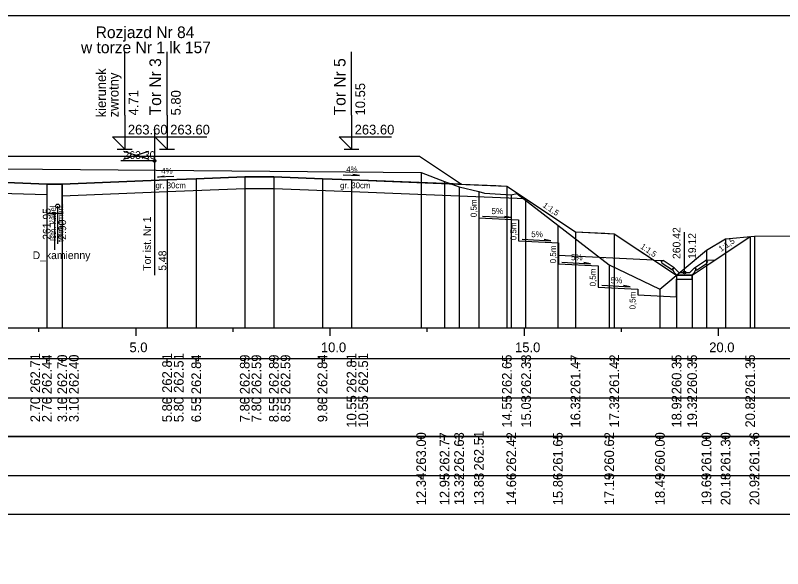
# Model space of a CAD drawing. Extents: x 6516023 to 6560129, y 5513077 to 5529206.
# Drawn here: x 6519784.61 to 6519804.36, y 5514498.91 to 5514513.16 of the extents above; entities that cross this region are included whole.
import ezdxf

# ---------------------------------------------------------------- set-up
doc = ezdxf.new("R2010")
doc.units = 0
for name, color, linetype in [('IR_default', 7, 'Continuous'), ('TOR_PRZEK_P-kable', 7, 'Continuous'), ('TOR_PRZEK_P-komponent', 7, 'Continuous'), ('TOR_PRZEK_P-odwodnienie', 7, 'Continuous'), ('TOR_PRZEK_P-opisy', 7, 'Continuous'), ('TOR_PRZEK_P-schodkowanie+wymiana', 7, 'Continuous'), ('TOR_PRZEK_P-tabelka istniejace', 7, 'Continuous'), ('TOR_PRZEK_P-tabelka projektowane', 7, 'Continuous'), ('TOR_PRZEK_P-teren istniejacy', 7, 'Continuous'), ('TOR_PRZEK_P-tory istniejace', 7, 'Continuous'), ('TOR_PRZEK_P-tory projektowane', 7, 'Continuous'), ('TOR_PRZEK_P-uklad odniesienia', 7, 'Continuous'), ('TOR_PRZEK_P-warstwa ochronna I', 7, 'Continuous'), ('TOR_PRZEK_P-warstwa ochronna II', 7, 'Continuous'), ('TOR_PS_T-skarpy projektowane', 7, 'Continuous'), ('TOR_RAMKI-ramka+tabelka 1', 7, 'Continuous')]:
    doc.layers.add(name, color=color, linetype=linetype)

msp = doc.modelspace()

# ---------------------------------------------------------------- linework, layer by layer
at = {"layer": 'IR_default'}
msp.add_lwpolyline([(6519784.463, 5514509.528), (6519786.2, 5514509.528), (6519786.763, 5514509.528), (6519789.407, 5514509.528), (6519790.263, 5514509.528), (6519790.569, 5514509.528), (6519791.513, 5514509.528), (6519792.369, 5514509.528), (6519795.013, 5514509.528), (6519795.833, 5514508.982), (6519796.098, 5514508.805), (6519796.978, 5514508.77), (6519797.263, 5514508.758), (6519797.42, 5514508.653), (6519797.905, 5514508.33), (6519798.722, 5514507.786), (6519799.029, 5514507.581), (6519799.784, 5514507.543), (6519800.029, 5514507.531), (6519801.241, 5514506.723), (6519801.634, 5514506.461), (6519801.936, 5514506.461), (6519802.034, 5514506.461), (6519802.476, 5514506.755), (6519802.619, 5514506.851), (6519802.823, 5514506.987), (6519803.529, 5514507.458)], dxfattribs=at)
at = {"layer": 'TOR_PRZEK_P-kable'}
msp.add_line((6519785.695, 5514508.243), (6519785.695, 5514507.269), dxfattribs=at)
msp.add_circle((6519785.695, 5514508.243), 0.05, dxfattribs=at)
at = {"layer": 'TOR_PRZEK_P-komponent'}
msp.add_lwpolyline([(6519776.463, 5514509.528), (6519779.963, 5514509.528), (6519780.963, 5514509.528), (6519784.463, 5514509.528), (6519786.763, 5514509.528), (6519790.263, 5514509.528), (6519791.513, 5514509.528), (6519795.013, 5514509.528), (6519796.098, 5514508.805), (6519793.263, 5514508.918), (6519792.513, 5514508.948), (6519791.263, 5514508.998), (6519790.513, 5514508.998), (6519789.263, 5514508.948), (6519788.513, 5514508.918), (6519785.813, 5514508.81), (6519785.413, 5514508.811), (6519782.713, 5514508.919), (6519781.963, 5514508.949), (6519780.518, 5514509.007), (6519778.963, 5514508.945), (6519778.213, 5514508.915), (6519775.373, 5514508.801), (6519775.373, 5514508.801)], close=True, dxfattribs=at)
at = {"layer": 'TOR_PRZEK_P-odwodnienie'}
for p, q in [((6519785.613, 5514508.058), (6519785.613, 5514507.121)), ((6519801.834, 5514506.531), (6519801.834, 5514507.575)), ((6519801.525, 5514506.59), (6519801.264, 5514506.764)), ((6519801.569, 5514506.656), (6519801.289, 5514506.843)), ((6519802.099, 5514506.656), (6519802.379, 5514506.843)), ((6519802.143, 5514506.59), (6519802.404, 5514506.764)), ((6519801.536, 5514506.607), (6519801.525, 5514506.59)), ((6519801.526, 5514506.626), (6519801.574, 5514506.65)), ((6519801.569, 5514506.656), (6519801.561, 5514506.644)), ((6519801.694, 5514506.531), (6519801.574, 5514506.65)), ((6519801.694, 5514506.531), (6519801.974, 5514506.531)), ((6519801.974, 5514506.531), (6519802.094, 5514506.65)), ((6519802.094, 5514506.65), (6519802.141, 5514506.626)), ((6519802.099, 5514506.656), (6519802.107, 5514506.644)), ((6519802.132, 5514506.607), (6519802.143, 5514506.59)), ((6519801.644, 5514506.461), (6519802.024, 5514506.461))]:
    msp.add_line(p, q, dxfattribs=at)
for points in [[(6519785.413, 5514508.811), (6519785.413, 5514508.058), (6519785.813, 5514508.058), (6519785.813, 5514508.81)], [(6519799.029, 5514507.581), (6519799.029, 5514507.581), (6519799.029, 5514507.581), (6519799.029, 5514507.58), (6519799.029, 5514507.581), (6519799.03, 5514507.58), (6519799.029, 5514507.581), (6519799.03, 5514507.581)], [(6519799.741, 5514506.906), (6519799.741, 5514506.907), (6519799.741, 5514506.906), (6519799.741, 5514506.906), (6519799.741, 5514506.906), (6519799.742, 5514506.906), (6519799.741, 5514506.906), (6519799.742, 5514506.907)], [(6519801.042, 5514506.855), (6519801.289, 5514506.843)], [(6519801.239, 5514506.817), (6519801.289, 5514506.843)], [(6519801.239, 5514506.817), (6519801.264, 5514506.764)], [(6519802.625, 5514506.855), (6519802.379, 5514506.843)], [(6519802.429, 5514506.817), (6519802.379, 5514506.843)], [(6519802.429, 5514506.817), (6519802.404, 5514506.764)], [(6519801.561, 5514506.644), (6519801.526, 5514506.625)], [(6519801.574, 5514506.531), (6519801.526, 5514506.626)], [(6519801.526, 5514506.625), (6519801.536, 5514506.607)], [(6519801.644, 5514506.461), (6519801.574, 5514506.531)], [(6519802.024, 5514506.461), (6519802.094, 5514506.531)], [(6519802.094, 5514506.531), (6519802.141, 5514506.626)], [(6519802.107, 5514506.644), (6519802.142, 5514506.625)], [(6519802.142, 5514506.625), (6519802.132, 5514506.607)], [(6519801.634, 5514506.461), (6519801.634, 5514506.461), (6519801.634, 5514506.461), (6519801.634, 5514506.46), (6519801.634, 5514506.461), (6519801.635, 5514506.46), (6519801.634, 5514506.461), (6519801.635, 5514506.461)], [(6519802.034, 5514506.461), (6519801.634, 5514506.461), (6519801.634, 5514506.361), (6519802.034, 5514506.361), (6519802.034, 5514506.461)], [(6519802.034, 5514506.461), (6519802.034, 5514506.461), (6519802.034, 5514506.461), (6519802.034, 5514506.46), (6519802.034, 5514506.461), (6519802.035, 5514506.46), (6519802.034, 5514506.461), (6519802.035, 5514506.461)]]:
    msp.add_lwpolyline(points, dxfattribs=at)
for centre, radius in [((6519785.613, 5514508.058), 0.03), ((6519801.834, 5514506.531), 0.035)]:
    msp.add_circle(centre, radius, dxfattribs=at)
at = {"layer": 'TOR_PRZEK_P-opisy'}
for points in [[(6519788.686, 5514509.01), (6519788.268, 5514508.991), (6519788.436, 5514509.02)], [(6519793.047, 5514509.049), (6519793.464, 5514509.029), (6519793.297, 5514509.058)]]:
    msp.add_lwpolyline(points, dxfattribs=at)
at = {"layer": 'TOR_PRZEK_P-schodkowanie+wymiana'}
for p, q in [((6519796.543, 5514508.485), (6519796.543, 5514507.941)), ((6519796.543, 5514507.941), (6519797.566, 5514507.89)), ((6519797.566, 5514507.89), (6519797.566, 5514507.347)), ((6519797.566, 5514507.347), (6519798.589, 5514507.296)), ((6519798.589, 5514507.296), (6519798.589, 5514506.753)), ((6519801.043, 5514506.855), (6519798.589, 5514506.967)), ((6519798.589, 5514506.753), (6519799.612, 5514506.702)), ((6519799.612, 5514506.702), (6519799.612, 5514506.159)), ((6519799.612, 5514506.159), (6519800.634, 5514506.108)), ((6519800.634, 5514506.108), (6519800.634, 5514505.955))]:
    msp.add_line(p, q, dxfattribs=at)
msp.add_lwpolyline([(6519800.634, 5514505.955), (6519801.634, 5514505.905), (6519801.634, 5514506.361)], dxfattribs=at)
at = {"layer": 'TOR_PRZEK_P-tabelka istniejace'}
for p, q in [((6519795.055, 5514502.206), (6519795.055, 5514502.306)), ((6519795.658, 5514502.206), (6519795.658, 5514502.306)), ((6519796.032, 5514502.206), (6519796.032, 5514502.306)), ((6519796.543, 5514502.206), (6519796.543, 5514502.306)), ((6519797.377, 5514502.206), (6519797.377, 5514502.306)), ((6519798.576, 5514502.206), (6519798.576, 5514502.306)), ((6519799.899, 5514502.206), (6519799.899, 5514502.306)), ((6519801.205, 5514502.206), (6519801.205, 5514502.306)), ((6519802.401, 5514502.206), (6519802.401, 5514502.306)), ((6519802.896, 5514502.206), (6519802.896, 5514502.306)), ((6519803.637, 5514502.206), (6519803.637, 5514502.306)), ((6519731.663, 5514501.306), (6519825.463, 5514501.306)), ((6519795.055, 5514501.206), (6519795.055, 5514501.306)), ((6519795.658, 5514501.206), (6519795.658, 5514501.306)), ((6519796.032, 5514501.206), (6519796.032, 5514501.306)), ((6519796.543, 5514501.206), (6519796.543, 5514501.306)), ((6519797.377, 5514501.206), (6519797.377, 5514501.306)), ((6519798.576, 5514501.206), (6519798.576, 5514501.306)), ((6519799.899, 5514501.206), (6519799.899, 5514501.306)), ((6519801.205, 5514501.206), (6519801.205, 5514501.306)), ((6519802.401, 5514501.206), (6519802.401, 5514501.306)), ((6519802.896, 5514501.206), (6519802.896, 5514501.306)), ((6519803.637, 5514501.206), (6519803.637, 5514501.306))]:
    msp.add_line(p, q, dxfattribs=at)
for points in [[(6519795.055, 5514509.106), (6519795.055, 5514505.306), (6519795.055, 5514505.176), (6519795.055, 5514505.106)], [(6519795.658, 5514508.881), (6519795.658, 5514505.306), (6519795.658, 5514505.176), (6519795.658, 5514505.106)], [(6519796.032, 5514508.736), (6519796.032, 5514505.306), (6519796.032, 5514505.176), (6519796.032, 5514505.106)], [(6519796.543, 5514508.618), (6519796.543, 5514505.306), (6519796.543, 5514505.176), (6519796.543, 5514505.106)], [(6519797.377, 5514508.53), (6519797.377, 5514505.306), (6519797.377, 5514505.176), (6519797.377, 5514505.106)], [(6519798.576, 5514507.754), (6519798.576, 5514505.306), (6519798.576, 5514505.176), (6519798.576, 5514505.106)], [(6519802.896, 5514507.402), (6519802.896, 5514505.306), (6519802.896, 5514505.176), (6519802.896, 5514505.106)], [(6519803.637, 5514507.467), (6519803.637, 5514505.306), (6519803.637, 5514505.176), (6519803.637, 5514505.106)], [(6519802.401, 5514507.109), (6519802.401, 5514505.306), (6519802.401, 5514505.176), (6519802.401, 5514505.106)], [(6519799.899, 5514506.731), (6519799.899, 5514505.306), (6519799.899, 5514505.176), (6519799.899, 5514505.106)], [(6519801.205, 5514506.104), (6519801.205, 5514505.306), (6519801.205, 5514505.176), (6519801.205, 5514505.106)]]:
    msp.add_lwpolyline(points, dxfattribs=at)
msp.add_lwpolyline([(6519731.663, 5514502.306), (6519731.663, 5514500.306), (6519825.463, 5514500.306), (6519825.463, 5514502.306)], close=True, dxfattribs=at)
at = {"layer": 'TOR_PRZEK_P-tabelka projektowane'}
for p, q in [((6519785.413, 5514504.206), (6519785.413, 5514504.306)), ((6519785.413, 5514504.206), (6519785.413, 5514504.306)), ((6519785.813, 5514504.206), (6519785.813, 5514504.306)), ((6519785.813, 5514504.206), (6519785.813, 5514504.306)), ((6519788.513, 5514504.206), (6519788.513, 5514504.306)), ((6519788.513, 5514504.206), (6519788.513, 5514504.306)), ((6519789.263, 5514504.206), (6519789.263, 5514504.306)), ((6519790.513, 5514504.206), (6519790.513, 5514504.306)), ((6519790.513, 5514504.206), (6519790.513, 5514504.306)), ((6519791.263, 5514504.206), (6519791.263, 5514504.306)), ((6519791.263, 5514504.206), (6519791.263, 5514504.306)), ((6519792.513, 5514504.206), (6519792.513, 5514504.306)), ((6519793.263, 5514504.206), (6519793.263, 5514504.306)), ((6519793.263, 5514504.206), (6519793.263, 5514504.306)), ((6519797.263, 5514504.206), (6519797.263, 5514504.306)), ((6519797.746, 5514504.206), (6519797.746, 5514504.306)), ((6519799.029, 5514504.206), (6519799.029, 5514504.306)), ((6519800.029, 5514504.206), (6519800.029, 5514504.306)), ((6519801.634, 5514504.206), (6519801.634, 5514504.306)), ((6519802.034, 5514504.206), (6519802.034, 5514504.306)), ((6519803.529, 5514504.206), (6519803.529, 5514504.306)), ((6519731.663, 5514503.306), (6519825.463, 5514503.306)), ((6519785.413, 5514503.206), (6519785.413, 5514503.306)), ((6519785.413, 5514503.206), (6519785.413, 5514503.306)), ((6519785.813, 5514503.206), (6519785.813, 5514503.306)), ((6519785.813, 5514503.206), (6519785.813, 5514503.306)), ((6519788.513, 5514503.206), (6519788.513, 5514503.306)), ((6519788.513, 5514503.206), (6519788.513, 5514503.306)), ((6519789.263, 5514503.206), (6519789.263, 5514503.306)), ((6519790.513, 5514503.206), (6519790.513, 5514503.306)), ((6519790.513, 5514503.206), (6519790.513, 5514503.306)), ((6519791.263, 5514503.206), (6519791.263, 5514503.306)), ((6519791.263, 5514503.206), (6519791.263, 5514503.306)), ((6519792.513, 5514503.206), (6519792.513, 5514503.306)), ((6519793.263, 5514503.206), (6519793.263, 5514503.306)), ((6519793.263, 5514503.206), (6519793.263, 5514503.306)), ((6519797.263, 5514503.206), (6519797.263, 5514503.306)), ((6519797.746, 5514503.206), (6519797.746, 5514503.306)), ((6519799.029, 5514503.206), (6519799.029, 5514503.306)), ((6519800.029, 5514503.206), (6519800.029, 5514503.306)), ((6519801.634, 5514503.206), (6519801.634, 5514503.306)), ((6519802.034, 5514503.206), (6519802.034, 5514503.306)), ((6519803.529, 5514503.206), (6519803.529, 5514503.306))]:
    msp.add_line(p, q, dxfattribs=at)
for points in [[(6519788.513, 5514508.918), (6519788.513, 5514505.306), (6519788.513, 5514505.176), (6519788.513, 5514505.106)], [(6519789.263, 5514508.948), (6519789.263, 5514505.306), (6519789.263, 5514505.176), (6519789.263, 5514505.106)], [(6519790.513, 5514508.998), (6519790.513, 5514505.306), (6519790.513, 5514505.176), (6519790.513, 5514505.106)], [(6519791.263, 5514508.998), (6519791.263, 5514505.306), (6519791.263, 5514505.176), (6519791.263, 5514505.106)], [(6519792.513, 5514508.948), (6519792.513, 5514505.306), (6519792.513, 5514505.176), (6519792.513, 5514505.106)], [(6519793.263, 5514508.918), (6519793.263, 5514505.306), (6519793.263, 5514505.176), (6519793.263, 5514505.106)], [(6519785.413, 5514508.811), (6519785.413, 5514505.306), (6519785.413, 5514505.176), (6519785.413, 5514505.106)], [(6519785.813, 5514508.81), (6519785.813, 5514505.306), (6519785.813, 5514505.176), (6519785.813, 5514505.106)], [(6519790.513, 5514508.698), (6519790.513, 5514505.306), (6519790.513, 5514505.176), (6519790.513, 5514505.106)], [(6519791.263, 5514508.698), (6519791.263, 5514505.306), (6519791.263, 5514505.176), (6519791.263, 5514505.106)], [(6519797.263, 5514508.758), (6519797.263, 5514505.306), (6519797.263, 5514505.176), (6519797.263, 5514505.106)], [(6519785.413, 5514508.542), (6519785.413, 5514505.306), (6519785.413, 5514505.176), (6519785.413, 5514505.106)], [(6519785.813, 5514508.51), (6519785.813, 5514505.306), (6519785.813, 5514505.176), (6519785.813, 5514505.106)], [(6519788.513, 5514508.618), (6519788.513, 5514505.306), (6519788.513, 5514505.176), (6519788.513, 5514505.106)], [(6519793.263, 5514508.616), (6519793.263, 5514505.306), (6519793.263, 5514505.176), (6519793.263, 5514505.106)], [(6519797.746, 5514508.436), (6519797.746, 5514505.306), (6519797.746, 5514505.176), (6519797.746, 5514505.106)], [(6519799.029, 5514507.581), (6519799.029, 5514505.306), (6519799.029, 5514505.176), (6519799.029, 5514505.106)], [(6519800.029, 5514507.531), (6519800.029, 5514505.306), (6519800.029, 5514505.176), (6519800.029, 5514505.106)], [(6519803.529, 5514507.458), (6519803.529, 5514505.306), (6519803.529, 5514505.176), (6519803.529, 5514505.106)], [(6519801.634, 5514506.461), (6519801.634, 5514505.306), (6519801.634, 5514505.176), (6519801.634, 5514505.106)], [(6519802.034, 5514506.461), (6519802.034, 5514505.306), (6519802.034, 5514505.176), (6519802.034, 5514505.106)]]:
    msp.add_lwpolyline(points, dxfattribs=at)
msp.add_lwpolyline([(6519731.663, 5514504.306), (6519731.663, 5514502.306), (6519825.463, 5514502.306), (6519825.463, 5514504.306)], close=True, dxfattribs=at)
at = {"layer": 'TOR_PRZEK_P-teren istniejacy'}
msp.add_lwpolyline([(6519765.872, 5514506.882), (6519768.015, 5514506.871), (6519768.928, 5514506.585), (6519769.574, 5514506.332), (6519773.914, 5514507.692), (6519775.092, 5514508.345), (6519777.3, 5514509.16), (6519777.51, 5514509.28), (6519780.416, 5514509.24), (6519795.055, 5514509.106), (6519795.658, 5514508.881), (6519796.032, 5514508.736), (6519796.543, 5514508.618), (6519796.688, 5514508.578), (6519797.377, 5514508.53), (6519797.519, 5514508.568), (6519798.576, 5514507.754), (6519799.899, 5514506.731), (6519801.205, 5514506.104), (6519802.401, 5514507.109), (6519802.896, 5514507.402), (6519803.637, 5514507.467), (6519805.563, 5514507.479)], dxfattribs=at)
at = {"layer": 'TOR_PRZEK_P-tory istniejace'}
for p, q in [((6519788.192, 5514510.184), (6519788.192, 5514506.463)), ((6519787.392, 5514509.455), (6519788.044, 5514509.658)), ((6519787.392, 5514509.658), (6519788.044, 5514509.455)), ((6519788.192, 5514509.408), (6519787.326, 5514509.408))]:
    msp.add_line(p, q, dxfattribs=at)
msp.add_circle((6519788.192, 5514509.408), 0.035, dxfattribs=at)
at = {"layer": 'TOR_PRZEK_P-tory projektowane'}
for p, q in [((6519787.423, 5514510.586), (6519787.423, 5514512.218)), ((6519788.513, 5514510.586), (6519788.513, 5514512.218)), ((6519793.263, 5514510.586), (6519793.263, 5514512.218)), ((6519787.423, 5514510.586), (6519787.423, 5514509.708)), ((6519788.513, 5514510.586), (6519788.513, 5514509.708)), ((6519793.263, 5514510.586), (6519793.263, 5514509.708)), ((6519787.423, 5514509.708), (6519787.104, 5514510.027)), ((6519787.104, 5514510.027), (6519788.448, 5514510.027)), ((6519788.513, 5514509.708), (6519788.194, 5514510.027)), ((6519788.194, 5514510.027), (6519789.538, 5514510.027)), ((6519793.263, 5514509.708), (6519792.944, 5514510.027)), ((6519792.944, 5514510.027), (6519794.288, 5514510.027)), ((6519787.231, 5514509.708), (6519787.615, 5514509.708)), ((6519788.321, 5514509.708), (6519788.705, 5514509.708)), ((6519793.071, 5514509.708), (6519793.455, 5514509.708))]:
    msp.add_line(p, q, dxfattribs=at)
at = {"layer": 'TOR_PRZEK_P-uklad odniesienia'}
for p, q in [((6519735.463, 5514505.106), (6519825.463, 5514505.106)), ((6519785.213, 5514505.006), (6519785.213, 5514505.106)), ((6519787.713, 5514504.906), (6519787.713, 5514505.106)), ((6519790.213, 5514505.006), (6519790.213, 5514505.106)), ((6519792.713, 5514504.906), (6519792.713, 5514505.106)), ((6519795.213, 5514505.006), (6519795.213, 5514505.106)), ((6519797.713, 5514504.906), (6519797.713, 5514505.106)), ((6519800.213, 5514505.006), (6519800.213, 5514505.106)), ((6519802.713, 5514504.906), (6519802.713, 5514505.106))]:
    msp.add_line(p, q, dxfattribs=at)
at = {"layer": 'TOR_PRZEK_P-warstwa ochronna I'}
for points in [[(6519773.561, 5514508.429), (6519778.213, 5514508.615), (6519780.518, 5514508.707), (6519782.713, 5514508.619), (6519785.413, 5514508.542)], [(6519785.813, 5514508.51), (6519788.513, 5514508.618), (6519790.513, 5514508.698), (6519791.263, 5514508.698), (6519793.263, 5514508.616), (6519797.746, 5514508.436)]]:
    msp.add_lwpolyline(points, dxfattribs=at)
at = {"layer": 'TOR_PRZEK_P-warstwa ochronna II'}
msp.add_lwpolyline([(6519782.713, 5514508.919), (6519785.413, 5514508.811), (6519785.813, 5514508.81), (6519788.513, 5514508.918), (6519789.263, 5514508.948), (6519790.513, 5514508.998), (6519791.263, 5514508.998), (6519792.513, 5514508.948), (6519793.263, 5514508.918), (6519797.263, 5514508.758), (6519799.029, 5514507.581), (6519800.029, 5514507.531), (6519801.634, 5514506.461), (6519802.034, 5514506.461), (6519803.529, 5514507.458)], dxfattribs=at)
at = {"layer": 'TOR_PS_T-skarpy projektowane'}
for points in [[(6519796.636, 5514507.986), (6519797.371, 5514507.946), (6519797.199, 5514507.977)], [(6519797.659, 5514507.392), (6519798.394, 5514507.352), (6519798.221, 5514507.383)], [(6519798.682, 5514506.798), (6519799.417, 5514506.758), (6519799.244, 5514506.789)], [(6519799.705, 5514506.203), (6519800.44, 5514506.164), (6519800.267, 5514506.195)]]:
    msp.add_lwpolyline(points, dxfattribs=at)
at = {"layer": 'TOR_RAMKI-ramka+tabelka 1'}
msp.add_lwpolyline([(6519632.013, 5514513.156), (6519879.513, 5514513.156), (6519879.513, 5514484.656), (6519632.013, 5514484.656)], close=True, dxfattribs=at)

# ---------------------------------------------------------------- texts
at = {"layer": 'TOR_PRZEK_P-kable'}
for s, height, p in [('telekomun.', 0.15, (6519785.844, 5514507.317)), ('Istn. kabel', 0.14999, (6519785.65, 5514507.345))]:
    msp.add_text(s, height=height, rotation=90.0511, dxfattribs=at).set_placement(p)
at = {"layer": 'TOR_PRZEK_P-odwodnienie'}
for s, rotation, p in [('261.95', 90, (6519785.513, 5514507.375)), ('2.90', 90, (6519785.913, 5514507.375)), ('260.42', 90, (6519801.734, 5514506.881)), ('19.12', 90, (6519802.134, 5514506.881)), ('D_kamienny', 360, (6519785.051, 5514506.878))]:
    msp.add_text(s, height=0.2, rotation=rotation, dxfattribs=at).set_placement(p)
at = {"layer": 'TOR_PRZEK_P-opisy'}
for s, rotation, p in [('4%', 359.8485, (6519793.126, 5514509.114)), ('4%', 0.1515, (6519788.363, 5514509.076)), ('1:1,5', 325.9299, (6519798.172, 5514508.232)), ('1:1,5', 34.0701, (6519802.779, 5514507.061)), ('1:1,5', 325.9299, (6519800.687, 5514507.169))]:
    msp.add_text(s, height=0.15, rotation=rotation, dxfattribs=at).set_placement(p)
at = {"layer": 'TOR_PRZEK_P-schodkowanie+wymiana'}
for p in [(6519796.485, 5514507.957), (6519797.508, 5514507.363), (6519798.531, 5514506.769), (6519799.553, 5514506.175), (6519800.576, 5514505.581)]:
    msp.add_text('0,5m', height=0.1545, rotation=90, dxfattribs=at).set_placement(p)
at = {"layer": 'TOR_PRZEK_P-tabelka istniejace'}
for s, p in [('263.00', (6519795.18, 5514501.398)), ('262.77', (6519795.783, 5514501.398)), ('262.63', (6519796.157, 5514501.398)), ('262.51', (6519796.668, 5514501.433)), ('262.42', (6519797.502, 5514501.4)), ('261.65', (6519798.701, 5514501.397)), ('260.62', (6519800.024, 5514501.4)), ('260.00', (6519801.33, 5514501.398)), ('261.00', (6519802.526, 5514501.398)), ('261.30', (6519803.021, 5514501.398)), ('261.36', (6519803.762, 5514501.398)), ('12.34', (6519795.18, 5514500.539)), ('12.95', (6519795.783, 5514500.537)), ('13.32', (6519796.157, 5514500.54)), ('13.83', (6519796.668, 5514500.538)), ('14.66', (6519797.502, 5514500.538)), ('15.86', (6519798.701, 5514500.538)), ('17.19', (6519800.024, 5514500.538)), ('18.49', (6519801.33, 5514500.538)), ('19.69', (6519802.526, 5514500.538)), ('20.18', (6519803.021, 5514500.538)), ('20.92', (6519803.762, 5514500.54))]:
    msp.add_text(s, height=0.25, rotation=90, dxfattribs=at).set_placement(p)
at = {"layer": 'TOR_PRZEK_P-tabelka projektowane'}
for s, p in [('262.71', (6519785.243, 5514503.433)), ('262.44', (6519785.543, 5514503.399)), ('262.70', (6519785.938, 5514503.398)), ('262.40', (6519786.238, 5514503.398)), ('262.81', (6519788.638, 5514503.433)), ('262.51', (6519788.938, 5514503.433)), ('262.84', (6519789.388, 5514503.399)), ('262.89', (6519790.638, 5514503.398)), ('262.59', (6519790.938, 5514503.398)), ('262.89', (6519791.388, 5514503.398)), ('262.59', (6519791.688, 5514503.398)), ('262.84', (6519792.638, 5514503.399)), ('262.81', (6519793.388, 5514503.433)), ('262.51', (6519793.688, 5514503.433)), ('262.65', (6519797.388, 5514503.397)), ('262.33', (6519797.883, 5514503.398)), ('261.47', (6519799.154, 5514503.398)), ('261.42', (6519800.154, 5514503.4)), ('260.35', (6519801.759, 5514503.397)), ('260.35', (6519802.159, 5514503.397)), ('261.35', (6519803.654, 5514503.397)), ('10.55', (6519793.388, 5514502.537)), ('10.55', (6519793.688, 5514502.537)), ('14.55', (6519797.388, 5514502.537)), ('15.03', (6519797.883, 5514502.538)), ('16.32', (6519799.154, 5514502.54)), ('17.32', (6519800.154, 5514502.54)), ('18.92', (6519801.759, 5514502.54)), ('19.32', (6519802.159, 5514502.54)), ('20.82', (6519803.654, 5514502.54)), ('2.70', (6519785.243, 5514502.678)), ('2.70', (6519785.543, 5514502.678)), ('3.10', (6519785.938, 5514502.678)), ('3.10', (6519786.238, 5514502.678)), ('5.80', (6519788.638, 5514502.678)), ('5.80', (6519788.938, 5514502.678)), ('6.55', (6519789.388, 5514502.677)), ('7.80', (6519790.638, 5514502.678)), ('7.80', (6519790.938, 5514502.678)), ('8.55', (6519791.388, 5514502.677)), ('8.55', (6519791.688, 5514502.677)), ('9.80', (6519792.638, 5514502.678))]:
    msp.add_text(s, height=0.25, rotation=90, dxfattribs=at).set_placement(p)
at = {"layer": 'TOR_PRZEK_P-tory istniejace'}
msp.add_text('263.30', height=0.2, dxfattribs=at).set_placement((6519787.392, 5514509.458))
for s, rotation, p in [('Tor ist. Nr 1', 90.0511, (6519788.098, 5514506.578)), ('5.48', 90, (6519788.492, 5514506.578))]:
    msp.add_text(s, height=0.2, rotation=rotation, dxfattribs=at).set_placement(p)
at = {"layer": 'TOR_PRZEK_P-tory projektowane'}
for s, height, rotation, p in [('Rozjazd Nr 84', 0.3, 360, (6519786.674, 5514512.57)), ('w torze Nr 1 lk 157', 0.3, 360, (6519786.296, 5514512.181)), ('Tor Nr 3', 0.3, 90, (6519788.358, 5514510.58)), ('Tor Nr 5', 0.3, 90, (6519793.108, 5514510.58)), ('kierunek', 0.25, 90, (6519786.94, 5514510.529)), ('zwrotny', 0.25, 90, (6519787.264, 5514510.529)), ('10.55', 0.25, 90, (6519793.613, 5514510.578)), ('4.71', 0.25, 90, (6519787.773, 5514510.578)), ('5.80', 0.25, 90, (6519788.863, 5514510.578))]:
    msp.add_text(s, height=height, rotation=rotation, dxfattribs=at).set_placement(p)
for p in [(6519787.503, 5514510.088), (6519788.593, 5514510.088), (6519793.343, 5514510.088)]:
    msp.add_text('263.60', height=0.25, dxfattribs=at).set_placement(p)
at = {"layer": 'TOR_PRZEK_P-uklad odniesienia'}
for s, p in [('5.0', (6519787.544, 5514504.481)), ('10.0', (6519792.474, 5514504.481)), ('15.0', (6519797.474, 5514504.481)), ('20.0', (6519802.474, 5514504.481))]:
    msp.add_text(s, height=0.25, dxfattribs=at).set_placement(p)
at = {"layer": 'TOR_PRZEK_P-warstwa ochronna I'}
for p in [(6519788.214, 5514508.702), (6519792.968, 5514508.702)]:
    msp.add_text('gr. 30cm', height=0.15, dxfattribs=at).set_placement(p)
at = {"layer": 'TOR_PS_T-skarpy projektowane'}
for p in [(6519796.868, 5514508.037), (6519797.891, 5514507.443), (6519798.914, 5514506.849), (6519799.937, 5514506.255)]:
    msp.add_text('5%', height=0.1545, dxfattribs=at).set_placement(p)

doc.saveas('drawing.dxf')
